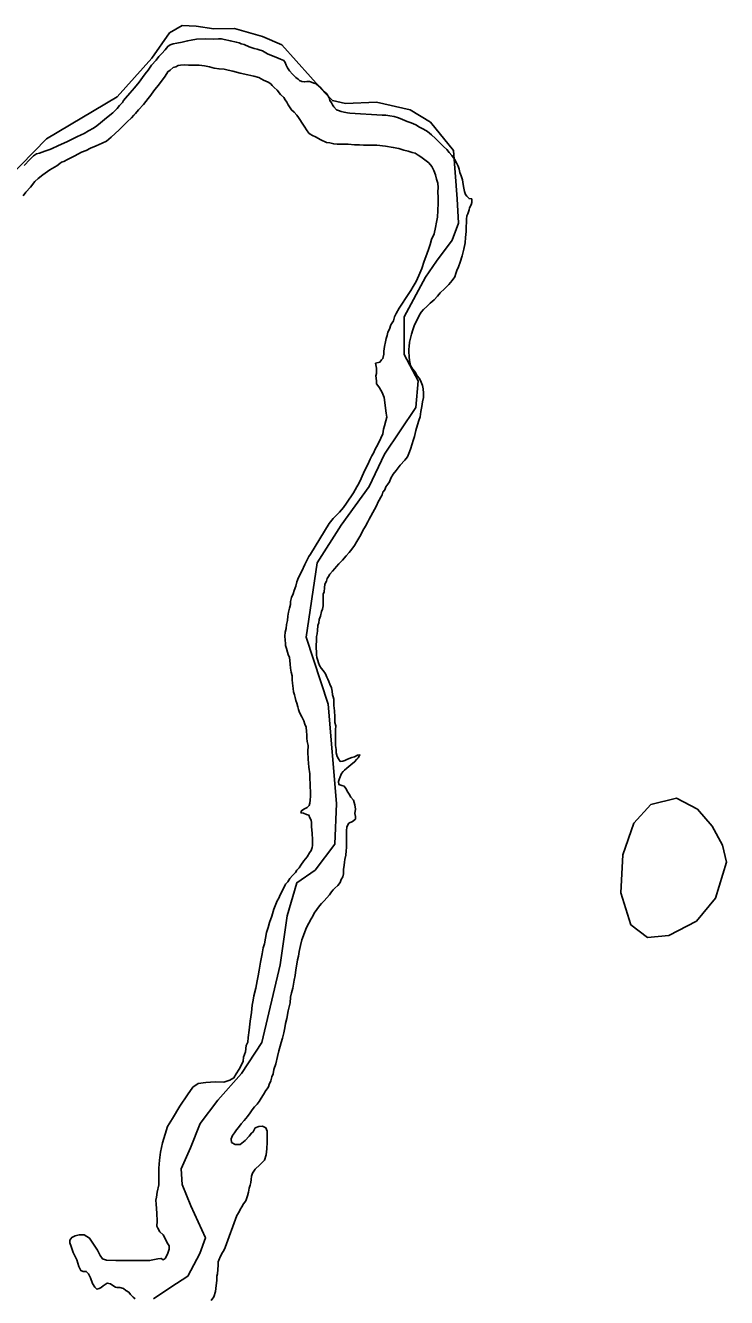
# Model space of a CAD drawing. Extents: x 1662474 to 1856135, y 779280 to 917889.
# Drawn here: x 1740068 to 1740731, y 799529 to 800733 of the extents above; entities that cross this region are included whole.
import ezdxf

# ---------------------------------------------------------------- set-up
doc = ezdxf.new("R2010")
doc.units = 0
for name, color, linetype in [('Exist Hydrographic Creek Single Shore', 7, 'Continuous'), ('Exist Hydrographic Lake Shore', 7, 'Continuous'), ('Exist Hydrographic Misc Water Feature', 7, 'Continuous')]:
    doc.layers.add(name, color=color, linetype=linetype)

msp = doc.modelspace()

# ---------------------------------------------------------------- linework, layer by layer
at = {"layer": 'Exist Hydrographic Creek Single Shore'}
msp.add_lwpolyline([(1740051.1, 800588.1), (1740087.6, 800625.7), (1740154.4, 800665.6), (1740187.4, 800702.1), (1740203.9, 800725.9), (1740216, 800733), (1740229.4, 800732.2), (1740245.9, 800729.9), (1740265.4, 800730.1), (1740292.1, 800722.5), (1740310.2, 800714.6), (1740350.9, 800669.2), (1740358.2, 800661.9), (1740370.6, 800659.2), (1740400, 800660.3), (1740431.8, 800653.2), (1740450.9, 800641.4), (1740472.8, 800614.7), (1740476.4, 800569), (1740477.4, 800545.9), (1740471.6, 800529.9), (1740456.8, 800509.9), (1740446.2, 800494.7), (1740426.2, 800457.4), (1740426.2, 800421.8), (1740439.4, 800396.6), (1740437.2, 800371.4), (1740407.6, 800327.5), (1740393.1, 800296.8), (1740366.4, 800260.3), (1740343.9, 800224.4), (1740333.4, 800154.3), (1740354.1, 800090.8), (1740362, 799996.8), (1740360.4, 799958.2), (1740341.8, 799933.8), (1740324.4, 799921.8), (1740315.5, 799890.5), (1740308.6, 799844.1), (1740291.4, 799770.8), (1740272.1, 799741.2), (1740249.6, 799716), (1740233.1, 799693.9), (1740223.9, 799671.1), (1740215.2, 799651.2), (1740216, 799636.2), (1740224.1, 799616), (1740238, 799585.8), (1740232.8, 799570.9), (1740221.5, 799549.6), (1740205.2, 799539.1), (1740189, 799528.3)], dxfattribs=at)
at = {"layer": 'Exist Hydrographic Lake Shore'}
for points in [[(1740066.4, 800600.5), (1740071.9, 800606.2), (1740075.4, 800609.7), (1740078, 800611.5), (1740080.9, 800612.3), (1740086.1, 800614.1), (1740090.9, 800615.7), (1740093.1, 800616.5), (1740098.4, 800619.1), (1740107.4, 800623.3), (1740116.2, 800627.5), (1740120.5, 800629.6), (1740123.1, 800630.9), (1740127.2, 800633.3), (1740132, 800635.9), (1740135.1, 800638), (1740138.6, 800640.9), (1740144.4, 800645.6), (1740150.4, 800650.4), (1740152.8, 800652.7), (1740154.4, 800654.3), (1740156.8, 800657.2), (1740159.4, 800660.1), (1740160.4, 800661.9), (1740162.5, 800664.2), (1740166.4, 800668.8), (1740170.9, 800674), (1740175.4, 800679.2), (1740178.5, 800683.9), (1740180.9, 800687.1), (1740183.8, 800690.8), (1740187.1, 800695.5), (1740191.4, 800700.2), (1740194, 800703.6), (1740196.6, 800706.5), (1740199.8, 800709.9), (1740202.4, 800713.1), (1740204.8, 800714.6), (1740207.6, 800715.7), (1740210.8, 800716.2), (1740216, 800717.2), (1740221.2, 800718.3), (1740224.6, 800719.1), (1740229.6, 800719.9)], [(1740229.6, 800719.9), (1740237.8, 800720.2), (1740245.9, 800719.9), (1740250.4, 800720.4), (1740253.2, 800720.4), (1740255.9, 800719.6), (1740261.6, 800718.3), (1740267.2, 800717.2), (1740270.1, 800716.5), (1740271.9, 800715.7), (1740274.8, 800714.9), (1740279.5, 800712.8), (1740284.2, 800711.2), (1740287.1, 800710.4), (1740288.8, 800709.9), (1740291.9, 800709.1), (1740296.9, 800706), (1740302.1, 800703.9), (1740304.8, 800702.9), (1740306.9, 800702.1), (1740309.1, 800701.2), (1740312.1, 800699.7), (1740313.4, 800697.9), (1740314.4, 800695.5), (1740315.8, 800692.9), (1740317.6, 800690), (1740320.5, 800686.8), (1740323.6, 800683.7), (1740325.8, 800682.1), (1740327.2, 800680.8), (1740329.1, 800680), (1740331.8, 800679.5), (1740334.1, 800680), (1740336.5, 800680), (1740338.4, 800679.2), (1740340.6, 800678.4), (1740342.8, 800677.9), (1740347.5, 800673.7), (1740350.6, 800670.3), (1740352.8, 800668.4), (1740355.1, 800664.5), (1740355.9, 800661.9), (1740357.2, 800659.8), (1740358.2, 800657.9), (1740359.6, 800656.1), (1740362, 800653), (1740364, 800652.4), (1740366.4, 800651.7), (1740369.2, 800650.9), (1740372.5, 800650.4), (1740374.8, 800650.1), (1740405.2, 800648.2), (1740408.6, 800648), (1740412.4, 800647.4), (1740416.5, 800646.7), (1740420.8, 800645.6), (1740424.4, 800644.1), (1740428.9, 800642.2), (1740432.8, 800640.9), (1740437.2, 800639.1), (1740440.6, 800636.7), (1740444.4, 800634.9), (1740448.2, 800632.8), (1740452, 800629.6), (1740455.9, 800625.9), (1740459.6, 800622.2), (1740463.2, 800618.6), (1740466.4, 800615.7), (1740468.8, 800612.8), (1740471.1, 800609.9), (1740473.8, 800606.5), (1740475.6, 800602.9), (1740477.1, 800599.9), (1740478, 800597.1), (1740478.8, 800593.9), (1740480, 800590.8), (1740481.4, 800586.8), (1740481.9, 800582.6), (1740482.6, 800578.9), (1740483.2, 800575.8), (1740484.2, 800572.9), (1740485.5, 800571.6), (1740487.6, 800569.2), (1740490, 800568.8), (1740490.2, 800565.6), (1740489.5, 800563.2), (1740487.9, 800560.3), (1740487.6, 800558.5), (1740486.4, 800554.8), (1740485.5, 800552.7), (1740485.2, 800549.8), (1740485.2, 800546.4), (1740484.8, 800542.8), (1740484.8, 800538), (1740484.2, 800532.5), (1740483.8, 800527.2), (1740482.6, 800521.2), (1740480.9, 800514.9), (1740479, 800508.9), (1740477.6, 800504.7)], [(1740373.2, 800620.7), (1740366.6, 800620.7), (1740362.8, 800620.7), (1740359.4, 800620.9), (1740355.9, 800621.8), (1740352.5, 800622.2), (1740347.2, 800624.9), (1740342.2, 800627.5), (1740339.4, 800628.8), (1740337.2, 800630.1), (1740335.8, 800631.2), (1740333.6, 800634.1), (1740332, 800636.7), (1740329.6, 800640.4), (1740327.5, 800644.1), (1740326.2, 800645.9), (1740324.4, 800648), (1740322, 800650.9), (1740319.6, 800653), (1740317.6, 800656.1), (1740316.2, 800657.9), (1740315.2, 800660.3), (1740313.6, 800662.7), (1740312.1, 800664.8), (1740309.1, 800667.7), (1740306, 800671.9), (1740303.1, 800674.2), (1740301.2, 800676.1), (1740299.8, 800677.6), (1740297.4, 800679.2), (1740293.1, 800681.1), (1740288.5, 800683.7), (1740283.8, 800685), (1740278, 800686.3), (1740270.9, 800687.9), (1740264, 800689.8), (1740259.4, 800690.8), (1740255.6, 800691.6), (1740250.9, 800691.8), (1740246.2, 800692.6), (1740242, 800693.9), (1740237.2, 800694.7), (1740232, 800695.5), (1740228.1, 800695.5), (1740224.6, 800695.5), (1740222, 800695.5), (1740218.1, 800695.8), (1740214.4, 800695.5), (1740212.1, 800695.2), (1740210, 800693.7), (1740207.4, 800693.1), (1740204.5, 800690.8), (1740202.4, 800689.2), (1740199.8, 800685), (1740194.5, 800677.9), (1740189.2, 800671.1), (1740186.4, 800667.1), (1740183.8, 800663.8), (1740179.5, 800658.2), (1740174.8, 800653.2), (1740171.9, 800649.6), (1740170.1, 800648), (1740168, 800645.6), (1740164, 800641.7), (1740156.4, 800634.1), (1740148.9, 800627.2), (1740144.4, 800623.6), (1740140.4, 800621.5), (1740134.6, 800619.1), (1740129.1, 800617), (1740125.2, 800614.7), (1740120.8, 800613.1), (1740114.5, 800609.7), (1740107.6, 800606.2), (1740104, 800604.4), (1740101.9, 800603.6), (1740100.2, 800602.3), (1740097.4, 800600.2), (1740090.9, 800596.3), (1740084, 800591.6), (1740079.8, 800588.1), (1740076.6, 800585.2), (1740072.5, 800580), (1740068, 800575.3), (1740065.4, 800571.9)], [(1740332, 800223.1), (1740336, 800230.4), (1740337.5, 800232.8), (1740355.1, 800261.9), (1740359, 800266.6), (1740364.9, 800272.4), (1740368.8, 800276.9), (1740371.6, 800281.1), (1740378.2, 800290.8), (1740381.4, 800296.3), (1740383.2, 800299.7), (1740385.5, 800304.4), (1740388.5, 800311.5), (1740391.6, 800317.6), (1740394, 800322.6), (1740395.5, 800325.9), (1740397.4, 800328.8), (1740398.4, 800331.4), (1740400, 800334.4), (1740402.1, 800338.3), (1740403.9, 800342.5), (1740406, 800346.7), (1740406.5, 800350.9), (1740407.6, 800354.3), (1740408.6, 800359), (1740409.8, 800362.4), (1740409.1, 800366.1), (1740408.4, 800370.8), (1740407.9, 800376.1), (1740407.1, 800381.1), (1740405.2, 800385.8), (1740402.6, 800390), (1740401.2, 800392.4), (1740400, 800393.9), (1740399.8, 800396.8), (1740399.2, 800401.6), (1740399.8, 800403.6), (1740399.8, 800406), (1740399.8, 800408.6), (1740399, 800413.4), (1740403.1, 800414.4), (1740404.8, 800416.5), (1740406, 800417.8), (1740406.9, 800422), (1740406.9, 800424.9), (1740407.6, 800429.1), (1740408.4, 800433.6), (1740409.1, 800436.7), (1740410, 800439.6), (1740410.8, 800442.8), (1740412.1, 800445.6), (1740413.6, 800449.6), (1740416, 800453.5), (1740416.8, 800457.2), (1740418.6, 800460.3), (1740421.5, 800465.6), (1740424.6, 800470.1), (1740427.5, 800474.5), (1740429.9, 800478.4), (1740432.5, 800482.1), (1740434.6, 800486.1), (1740437.5, 800490.8), (1740439.9, 800496.3), (1740442.8, 800502.9), (1740445.1, 800509.9), (1740447.5, 800516.5), (1740449.4, 800521.8), (1740450.6, 800525.7), (1740452, 800530.4), (1740454.4, 800535.9), (1740455.6, 800541.7), (1740456.8, 800546.9), (1740457.5, 800551.7), (1740458, 800557.9), (1740458.2, 800564.8), (1740458.2, 800570.3), (1740458, 800575.6), (1740458.2, 800579.8), (1740458, 800583.7), (1740456.8, 800587.4), (1740455.6, 800591.6), (1740454.1, 800595.8), (1740452.2, 800599.4), (1740449.4, 800603.1), (1740445.6, 800606), (1740442, 800608.6), (1740439.4, 800610.4), (1740436.5, 800612.1), (1740433.6, 800612.8), (1740429.9, 800613.9), (1740425.8, 800614.9), (1740421.2, 800616.5), (1740415.8, 800617.6), (1740408.4, 800618.9), (1740400.2, 800619.6), (1740393.1, 800619.6), (1740387.6, 800619.6), (1740383.8, 800619.9), (1740379.2, 800619.9), (1740373.2, 800620.7)], [(1740477.6, 800504.7), (1740476.1, 800501.2), (1740475, 800498.4), (1740474, 800495.2), (1740471.6, 800491.6), (1740468.5, 800487.9), (1740464.2, 800483.7), (1740460.1, 800480), (1740457.8, 800476.9), (1740454.4, 800473.4), (1740450.6, 800470.3), (1740447.5, 800467.1), (1740444.4, 800464.2), (1740442.2, 800461.6), (1740440.4, 800458.5), (1740438.4, 800454.3), (1740436, 800449.6), (1740434.4, 800444.9), (1740433.1, 800440.9), (1740432, 800437.2), (1740431, 800433.3), (1740430.8, 800429.1), (1740430.5, 800426.8), (1740430.5, 800424.4), (1740430.8, 800419.4), (1740431.2, 800416), (1740431.8, 800412.8), (1740432.2, 800411.2), (1740434.1, 800408.1), (1740435.8, 800406), (1740437.2, 800403.9), (1740438.4, 800401.6), (1740440.6, 800398.9), (1740442.2, 800395.5), (1740443.6, 800392.4), (1740444.1, 800389.2), (1740444.4, 800385.2), (1740444.4, 800381.1), (1740443.6, 800376.9), (1740442.8, 800372.4), (1740442, 800367.7), (1740441.2, 800362.7), (1740439.9, 800359.2), (1740438.6, 800355.1), (1740437.2, 800349.6), (1740435.8, 800344.1), (1740434.6, 800340.4), (1740433.6, 800337), (1740432, 800332.2), (1740430.5, 800328.1), (1740429.1, 800324.9), (1740426.8, 800321.8), (1740422.2, 800317), (1740418.4, 800311.8), (1740415.8, 800308.4), (1740413.6, 800304.7), (1740412.1, 800301.2), (1740410.5, 800298.9), (1740408.6, 800296.3), (1740407.9, 800293.7), (1740406, 800291.3), (1740405.2, 800288.9), (1740403.9, 800286.8), (1740402.4, 800283.9), (1740401.6, 800282.1), (1740399.8, 800278.4), (1740397.9, 800275), (1740393.1, 800265.9), (1740391.6, 800263.2), (1740389.5, 800259.3), (1740387.1, 800255.1), (1740385.2, 800250.9), (1740383.2, 800247.8), (1740381.4, 800244.6), (1740379.2, 800240.9), (1740376.6, 800237.5), (1740374, 800234.4), (1740371.1, 800231.2), (1740367.8, 800227), (1740364.2, 800223.6), (1740362.2, 800221.2), (1740360.6, 800219.1), (1740358.2, 800216.8), (1740355.6, 800213.9), (1740354.4, 800211.5), (1740353.2, 800209.7), (1740352.5, 800207.3), (1740351.1, 800204.4), (1740350.6, 800200.8), (1740350.4, 800197.1), (1740349.6, 800195), (1740349.6, 800192.1), (1740349.4, 800187.9), (1740349.4, 800183.7), (1740348.9, 800180.8), (1740348, 800178.4), (1740346.8, 800174.2), (1740345.6, 800170.8), (1740345.4, 800167.9), (1740344.4, 800165.1)], [(1740295.8, 799874.8), (1740297.4, 799879.5), (1740298.6, 799884.2), (1740300.8, 799890.2), (1740302.6, 799896.8), (1740304.5, 799901.6), (1740306, 799904.7), (1740307.4, 799907.1), (1740308.6, 799910.5), (1740311.5, 799915.8), (1740313.9, 799920.4), (1740316, 799922.8), (1740317.9, 799925.7), (1740320.5, 799928.6), (1740323.4, 799931.4), (1740324.6, 799933.8), (1740326.8, 799935.9), (1740328.4, 799938.6), (1740331.2, 799942.5), (1740334.4, 799946.4), (1740336.5, 799950.1), (1740338, 799952.4), (1740338.9, 799955.1), (1740339.4, 799957.2), (1740339.4, 799962.7), (1740338.9, 799968.5), (1740338.4, 799975.1), (1740338.4, 799978.7), (1740338, 799981.1), (1740336.8, 799983.2), (1740335.8, 799985.8), (1740333.6, 799986.3), (1740330.8, 799987.6), (1740328.4, 799987.9), (1740328.9, 799990), (1740331.2, 799991.6), (1740334.4, 799992.9), (1740336.2, 799994.8), (1740336.8, 799997.1), (1740337.2, 800000), (1740337.5, 800003.9), (1740337.5, 800008.4), (1740337.2, 800012.3), (1740337, 800016), (1740336.8, 800019.9), (1740336.8, 800024.9), (1740336, 800031.2), (1740335.4, 800038.8), (1740334.9, 800045.6), (1740335.1, 800051.7), (1740334.4, 800055.4), (1740334.1, 800058.5), (1740333.9, 800061.9), (1740333.6, 800065.1), (1740333.4, 800069), (1740332.2, 800071.9), (1740331.2, 800075.1), (1740329.1, 800078.7), (1740327.2, 800082.9), (1740326, 800085.8), (1740325.5, 800088.4), (1740324.4, 800091.8), (1740323.6, 800094.2), (1740322.9, 800097.1), (1740322.2, 800099.7), (1740321.5, 800102.6), (1740321.2, 800105.5), (1740320.8, 800108.1), (1740320.5, 800110.8), (1740320, 800113.9), (1740320, 800117.6), (1740319.1, 800121.2), (1740318.6, 800124.9), (1740318.1, 800128.8), (1740317.9, 800132.2), (1740317.6, 800134.9), (1740316.2, 800137.8), (1740315.8, 800140.1), (1740314.8, 800143.6), (1740313.9, 800146.2), (1740313.9, 800148.2), (1740313.6, 800151.4), (1740313.1, 800155.1), (1740313.6, 800158.8), (1740314.4, 800162.4), (1740314.8, 800166.1), (1740315.8, 800170.1), (1740316, 800174), (1740316.5, 800177.7), (1740317.6, 800181.6), (1740318.4, 800185.2), (1740318.6, 800188.1), (1740319.6, 800191.6), (1740321.2, 800195.2), (1740322, 800198.4), (1740323.6, 800202.3), (1740324.6, 800206.5), (1740326.2, 800210.8), (1740329.1, 800216.5), (1740332, 800223.1)], [(1740344.4, 800165.1), (1740344.1, 800160.6), (1740343.9, 800157.2), (1740343.2, 800154.8), (1740343.2, 800152.4), (1740343.2, 800150.1), (1740342.8, 800147.2), (1740342.8, 800144.1), (1740343.2, 800139.9), (1740343.2, 800137.5), (1740343.6, 800134.9), (1740344.4, 800132), (1740344.9, 800129.9), (1740345.9, 800127.5), (1740347.5, 800124.9), (1740349.6, 800122.6), (1740351.8, 800119.4), (1740352.8, 800116.5), (1740353.8, 800114.4), (1740354.9, 800112.3), (1740355.9, 800109.7), (1740357.2, 800106.2), (1740358, 800103.1), (1740358.2, 800099.7), (1740358.8, 800097.6), (1740359.4, 800095.5), (1740359.4, 800092.6), (1740359.6, 800089.5), (1740359.9, 800087.1), (1740360.1, 800084.5), (1740360.4, 800078.7), (1740360.6, 800073.4), (1740361.4, 800070.3), (1740361.1, 800066.4), (1740361.1, 800058.8), (1740361.1, 800051.7), (1740361.6, 800047.8), (1740361.6, 800044.9), (1740362.8, 800041.2), (1740364, 800039.1), (1740365.6, 800036.7), (1740368, 800037), (1740370.1, 800037.5), (1740371.9, 800038.3), (1740374.2, 800039.3), (1740376.6, 800040.4), (1740379.2, 800040.9), (1740381.9, 800042.5), (1740384.2, 800042.8), (1740382.6, 800040.1), (1740381.4, 800038.8), (1740379.2, 800036.2), (1740375.6, 800033.3), (1740371.9, 800030.4), (1740369.5, 800028.3), (1740368.5, 800027), (1740366.9, 800025.2), (1740365.6, 800022.2), (1740364.6, 800019.6), (1740364, 800017.6), (1740364.2, 800014.9), (1740367.2, 800013.9), (1740369.2, 800013.1), (1740370.9, 800011), (1740372.8, 800007.6), (1740374, 800005.5), (1740375.6, 800002.9), (1740378, 800000), (1740379.5, 799995.5), (1740380, 799991.6), (1740379.5, 799987.4), (1740380.2, 799984.5), (1740380, 799982.1), (1740377.1, 799979.8), (1740373.8, 799978.2), (1740371.9, 799974.8), (1740371.6, 799970.8), (1740371.6, 799964.6), (1740371.6, 799959.3), (1740371.4, 799955.1), (1740371.1, 799951.9), (1740370.9, 799948), (1740369.9, 799943.8), (1740369.5, 799941.4), (1740369.2, 799938.6), (1740368.8, 799934.4), (1740368.8, 799930.4), (1740368, 799927.5), (1740366.4, 799924.9), (1740365.4, 799922), (1740363.2, 799919.1), (1740360.6, 799916.8), (1740358.8, 799915.2), (1740357.2, 799913.1), (1740355.4, 799910.5), (1740352.8, 799907.6), (1740350.4, 799904.7), (1740348, 799902.3), (1740345.9, 799900), (1740343.6, 799896.6)], [(1740343.6, 799896.6), (1740341, 799893.1), (1740339.6, 799890.2), (1740338, 799887.6), (1740336, 799883.7)], [(1740336, 799883.7), (1740333.6, 799879.5), (1740332, 799875.3), (1740330.8, 799871.9), (1740329.1, 799867.7), (1740328.1, 799862.4), (1740326.8, 799856.9), (1740326, 799852.4), (1740325.2, 799848.8), (1740324.4, 799844.9), (1740323.6, 799839.3), (1740322.9, 799834.1), (1740322, 799829.6), (1740321.5, 799825.9), (1740320.8, 799822), (1740319.6, 799817.6), (1740318.6, 799813.6), (1740318.1, 799808.1), (1740316.2, 799800.5), (1740315.2, 799793.4), (1740313.9, 799788.7), (1740313.1, 799784.5), (1740312.1, 799779.8), (1740310.8, 799774.8), (1740309.8, 799770.8), (1740308.6, 799767.2), (1740307.6, 799762.7), (1740306.2, 799757.4), (1740304.5, 799750.4), (1740302.9, 799745.1), (1740302.1, 799740.9), (1740301, 799738.1), (1740299.8, 799734.4), (1740298.4, 799730.9), (1740297.6, 799728.6), (1740296.4, 799726.8), (1740295.2, 799725.2), (1740293.1, 799721.5), (1740290.8, 799718.1), (1740288.8, 799714.9), (1740286.9, 799712.3), (1740284.5, 799709.9), (1740282.4, 799707.1), (1740280.4, 799704.2), (1740277.8, 799700.8), (1740274.8, 799696.8), (1740271.9, 799693.7), (1740269.2, 799690.2), (1740267.5, 799687.9), (1740265.4, 799685.2), (1740263.5, 799682.6), (1740262.5, 799679.5), (1740262.8, 799676.1), (1740266.1, 799674.2), (1740270.9, 799674.2), (1740275.6, 799677.9), (1740279.5, 799682.1), (1740281.6, 799684.8), (1740283.2, 799686.3), (1740285.2, 799689.8), (1740288.5, 799691.3), (1740292.1, 799691.6), (1740295.2, 799690), (1740296.4, 799686.9), (1740296.4, 799681.6), (1740296.4, 799676.4), (1740296, 799670.1), (1740295.5, 799664.3), (1740293.8, 799659.3), (1740289.5, 799654.8), (1740285.2, 799650.9), (1740282.6, 799647.2), (1740281.6, 799644.1), (1740281.4, 799641.2), (1740280.9, 799638.3), (1740280.4, 799635.7), (1740279.5, 799632.8), (1740278.8, 799629.1), (1740277.8, 799625.7), (1740276.1, 799621), (1740274, 799618.1), (1740272.5, 799615.2), (1740270.9, 799612.8), (1740270.1, 799610.5), (1740267.8, 799607.1), (1740256.8, 799576.6), (1740255.4, 799574), (1740254.1, 799571.9), (1740252.2, 799568.5), (1740250.6, 799564.8), (1740250.1, 799563), (1740250.1, 799560.1), (1740249.6, 799555.9), (1740249.4, 799551.7), (1740248.9, 799549.6), (1740248.9, 799545.6), (1740248.2, 799540.9), (1740247.5, 799535.1), (1740245.9, 799529.9), (1740243.6, 799526.5)], [(1740157, 799538.8), (1740154.4, 799538.8), (1740152.8, 799539.1), (1740150.4, 799540.9), (1740148.2, 799542.2), (1740145.1, 799543), (1740143.2, 799541.7), (1740141.2, 799540.4), (1740139.4, 799538.8), (1740137.5, 799537.8), (1740135.1, 799537.2), (1740133.4, 799539.1), (1740131.2, 799542.8), (1740129.1, 799548), (1740127.2, 799551.7), (1740125.2, 799554.1), (1740122.2, 799554.1), (1740120, 799554.8), (1740118.1, 799558.8), (1740116.2, 799565.1), (1740112.9, 799571.9), (1740110.8, 799577.7), (1740109.8, 799581.1), (1740109.8, 799583.7), (1740111.5, 799586.1), (1740114.8, 799587.6), (1740118.4, 799588.7), (1740123.4, 799588.7), (1740128.4, 799585.6), (1740132.2, 799580), (1740135.8, 799574.2), (1740138.4, 799569.2), (1740140.6, 799566.1), (1740144.4, 799564.8), (1740153.2, 799564.3), (1740169.5, 799564.3), (1740185.2, 799564.3), (1740193.1, 799565.9), (1740196.1, 799566.4), (1740197.9, 799565.1), (1740200, 799566.4), (1740202.1, 799570.3), (1740203.6, 799575.1), (1740203.6, 799578.4), (1740202.4, 799580.3), (1740200.8, 799582.9), (1740199.8, 799585.2), (1740197.9, 799588.7), (1740195, 799591.6), (1740193.1, 799595), (1740192.1, 799596.8), (1740192.4, 799601.6), (1740191.9, 799609.2), (1740191.4, 799617.6), (1740191.1, 799621.5), (1740191.6, 799624.4), (1740192.4, 799629.1), (1740194, 799635.9), (1740193.8, 799644.1), (1740193.8, 799651.9), (1740194.5, 799659.3), (1740195.5, 799666.9), (1740197.4, 799675.6), (1740199.8, 799683.9), (1740202.1, 799691.1), (1740206.9, 799698.9), (1740213.9, 799710.5), (1740221.2, 799721.2), (1740226.2, 799728.3), (1740231.2, 799731.8), (1740238.4, 799732.8), (1740247.2, 799733.6), (1740255.4, 799733.3), (1740261.1, 799735.1), (1740264.9, 799737.2), (1740267.2, 799740.9), (1740270.1, 799745.6), (1740272.5, 799750.1), (1740273.8, 799753), (1740274.2, 799756.7), (1740275.9, 799761.9), (1740276.6, 799767.7), (1740278, 799771.1), (1740278.5, 799775.3), (1740279.5, 799782.4), (1740280.4, 799790.8), (1740281.6, 799799.2), (1740282.4, 799806), (1740283.2, 799810.8), (1740283.8, 799814.9), (1740285.6, 799822), (1740286.9, 799828.9), (1740287.9, 799833.8), (1740288.8, 799839.1), (1740290.2, 799846.7), (1740291.6, 799854.6), (1740292.6, 799860.1), (1740293.8, 799864), (1740294.8, 799869.5), (1740295.8, 799874.8)], [(1740171.6, 799528.1), (1740169.5, 799529.6), (1740167.2, 799532.2), (1740165.6, 799534.4), (1740162.8, 799535.9), (1740160.4, 799537.8), (1740157, 799538.8)]]:
    msp.add_lwpolyline(points, dxfattribs=at)
at = {"layer": 'Exist Hydrographic Misc Water Feature'}
msp.add_lwpolyline([(1740720.8, 799907.4), (1740702.7, 799885.5), (1740676.5, 799871.8), (1740656.4, 799870), (1740640.6, 799882.1), (1740631, 799912.3), (1740633.2, 799948.2), (1740643.5, 799978.2), (1740659.7, 799996), (1740683.9, 800001.8), (1740703.7, 799991.6), (1740717.5, 799975.4), (1740727.3, 799957.3), (1740731.2, 799941.3), (1740720.8, 799907.4)], dxfattribs=at)
msp.add_lwpolyline([(1740720.8, 799907.4), (1740702.7, 799885.5), (1740676.5, 799871.8), (1740656.4, 799870), (1740640.6, 799882.1), (1740631, 799912.3), (1740633.2, 799948.2), (1740643.5, 799978.2), (1740659.7, 799996), (1740683.9, 800001.8), (1740703.7, 799991.6), (1740717.5, 799975.4), (1740727.3, 799957.3), (1740731.2, 799941.3), (1740720.8, 799907.4)], dxfattribs=at)

doc.saveas('drawing.dxf')
